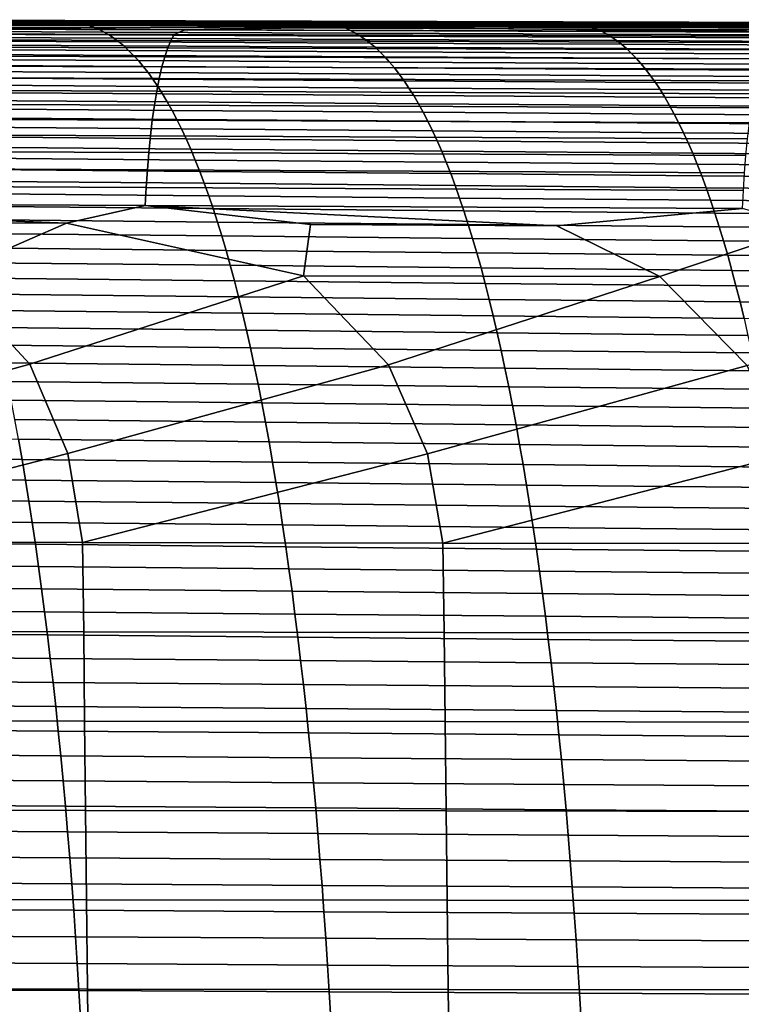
# Model space of a CAD drawing. Header units: metres. Extents: x -23 to 242, y -40 to 23.
# Tile 408 of 450: x 192 to 200, y 6 to 17. Entities that reach past the tile are written whole.
import ezdxf

# ---------------------------------------------------------------- set-up
doc = ezdxf.new("R2010")
doc.units = ezdxf.units.M
doc.layers.add('solid_10171013', color=7, linetype='CONTINUOUS')

msp = doc.modelspace()

# ---------------------------------------------------------------- linework, layer by layer
at = {"layer": 'solid_10171013'}
for points in [[(194.181396, 16.517267, 297.853149), (187.611603, 16.535181, 296.595428), (187.478058, 16.486666, 296.775269), (194.062042, 16.467152, 298.03537)], [(189.583359, 16.562454, 296.765228), (187.611603, 16.535181, 296.595428), (194.181396, 16.517267, 297.853149)], [(189.583359, 16.562454, 296.765228), (192.372269, 16.572222, 297.091919), (189.592651, 16.578283, 296.567352)], [(194.181396, 16.517267, 297.853149), (195.876556, 16.547064, 297.969421), (192.372269, 16.572222, 297.091919), (189.583359, 16.562454, 296.765228)], [(189.592651, 16.578283, 296.567352), (192.372269, 16.572222, 297.091919), (192.421524, 16.583828, 296.782928), (189.645187, 16.589914, 296.258026)], [(189.645187, 16.589914, 296.258026), (192.421524, 16.583828, 296.782928), (192.476074, 16.594202, 296.475494), (189.69989, 16.600382, 295.949463)], [(189.69989, 16.600382, 295.949463), (192.476074, 16.594202, 296.475494), (192.530563, 16.603216, 296.168152), (189.754562, 16.609541, 295.641022)], [(189.754562, 16.609541, 295.641022), (192.530563, 16.603216, 296.168152), (192.585022, 16.610718, 295.860901), (189.809189, 16.617239, 295.332672)], [(189.809189, 16.617239, 295.332672), (192.585022, 16.610718, 295.860901), (192.63945, 16.616556, 295.553772), (189.86377, 16.623318, 295.024384)], [(189.86377, 16.623318, 295.024384), (192.63945, 16.616556, 295.553772), (192.693832, 16.620577, 295.246674), (189.918335, 16.627621, 294.716187)], [(189.918335, 16.627621, 294.716187), (192.693832, 16.620577, 295.246674), (192.748169, 16.622627, 294.939667), (189.972855, 16.629988, 294.408051)], [(189.972855, 16.629988, 294.408051), (192.748169, 16.622627, 294.939667), (192.802475, 16.622526, 294.63269), (190.027344, 16.630241, 294.099945)], [(190.027344, 16.630241, 294.099945), (192.802475, 16.622526, 294.63269), (192.856766, 16.620089, 294.325775), (190.081802, 16.628189, 293.791901)], [(190.081802, 16.628189, 293.791901), (192.856766, 16.620089, 294.325775), (192.911011, 16.615126, 294.01886), (190.13623, 16.623642, 293.483856)], [(190.13623, 16.623642, 293.483856), (192.911011, 16.615126, 294.01886), (192.96524, 16.60745, 293.711975), (190.190643, 16.616411, 293.175873)], [(190.190643, 16.616411, 293.175873), (192.96524, 16.60745, 293.711975), (193.01944, 16.596874, 293.405121), (190.245041, 16.606306, 292.867859)], [(190.245041, 16.606306, 292.867859), (193.01944, 16.596874, 293.405121), (193.073624, 16.58321, 293.098236), (190.299408, 16.593138, 292.559845)], [(190.299408, 16.593138, 292.559845), (193.073624, 16.58321, 293.098236), (193.127792, 16.566271, 292.791351), (190.35376, 16.576714, 292.251831)], [(190.35376, 16.576714, 292.251831), (193.127792, 16.566271, 292.791351), (193.181946, 16.54587, 292.484467), (190.408112, 16.556849, 291.943817)], [(190.408112, 16.556849, 291.943817), (193.181946, 16.54587, 292.484467), (193.236084, 16.521816, 292.177521), (190.462448, 16.533348, 291.635742)], [(190.462448, 16.533348, 291.635742), (193.236084, 16.521816, 292.177521), (193.290207, 16.493925, 291.870544), (190.516769, 16.506025, 291.327637)], [(192.421524, 16.583828, 296.782928), (192.372269, 16.572222, 297.091919), (192.764954, 16.571384, 297.165955)], [(195.876556, 16.547064, 297.969421), (192.764954, 16.571384, 297.165955), (192.372269, 16.572222, 297.091919)], [(192.421524, 16.583828, 296.782928), (195.197952, 16.577923, 297.307098), (195.25235, 16.588158, 297.000702), (192.476074, 16.594202, 296.475494)], [(194.717224, 16.567301, 297.533539), (195.147064, 16.56642, 297.61441), (195.197952, 16.577923, 297.307098), (192.421524, 16.583828, 296.782928)], [(192.421524, 16.583828, 296.782928), (192.764954, 16.571384, 297.165955), (194.717224, 16.567301, 297.533539)], [(192.476074, 16.594202, 296.475494), (195.25235, 16.588158, 297.000702), (195.306686, 16.596991, 296.694458), (192.530563, 16.603216, 296.168152)], [(192.530563, 16.603216, 296.168152), (195.306686, 16.596991, 296.694458), (195.360992, 16.604269, 296.388306), (192.585022, 16.610718, 295.860901)], [(192.585022, 16.610718, 295.860901), (195.360992, 16.604269, 296.388306), (195.415237, 16.609846, 296.082214), (192.63945, 16.616556, 295.553772)], [(192.63945, 16.616556, 295.553772), (195.415237, 16.609846, 296.082214), (195.469452, 16.613573, 295.776245), (192.693832, 16.620577, 295.246674)], [(192.693832, 16.620577, 295.246674), (195.469452, 16.613573, 295.776245), (195.523621, 16.615297, 295.470306), (192.748169, 16.622627, 294.939667)], [(192.748169, 16.622627, 294.939667), (195.523621, 16.615297, 295.470306), (195.577759, 16.614843, 295.164429), (192.802475, 16.622526, 294.63269)], [(195.876556, 16.547064, 297.969421), (198.604462, 16.558645, 298.281494), (194.717224, 16.567301, 297.533539), (192.764954, 16.571384, 297.165955)], [(192.802475, 16.622526, 294.63269), (195.577759, 16.614843, 295.164429), (195.631866, 16.612024, 294.858582), (192.856766, 16.620089, 294.325775)], [(192.856766, 16.620089, 294.325775), (195.631866, 16.612024, 294.858582), (195.685944, 16.606653, 294.552765), (192.911011, 16.615126, 294.01886)], [(192.911011, 16.615126, 294.01886), (195.685944, 16.606653, 294.552765), (195.73999, 16.598547, 294.246948), (192.96524, 16.60745, 293.711975)], [(192.96524, 16.60745, 293.711975), (195.73999, 16.598547, 294.246948), (195.794006, 16.587517, 293.941162), (193.01944, 16.596874, 293.405121)], [(193.01944, 16.596874, 293.405121), (195.794006, 16.587517, 293.941162), (195.848007, 16.573378, 293.635406), (193.073624, 16.58321, 293.098236)], [(193.073624, 16.58321, 293.098236), (195.848007, 16.573378, 293.635406), (195.901993, 16.555946, 293.32962), (193.127792, 16.566271, 292.791351)], [(193.127792, 16.566271, 292.791351), (195.901993, 16.555946, 293.32962), (195.955948, 16.535034, 293.023804), (193.181946, 16.54587, 292.484467)], [(193.181946, 16.54587, 292.484467), (195.955948, 16.535034, 293.023804), (196.009903, 16.510456, 292.717987), (193.236084, 16.521816, 292.177521)], [(195.876556, 16.547064, 297.969421), (194.181396, 16.517267, 297.853149), (200.751816, 16.500223, 299.1073)], [(198.604462, 16.558645, 298.281494), (195.147064, 16.56642, 297.61441), (194.717224, 16.567301, 297.533539)], [(195.147064, 16.56642, 297.61441), (197.935242, 16.560852, 298.138062), (197.974701, 16.572241, 297.829346), (195.197952, 16.577923, 297.307098)], [(198.604462, 16.558645, 298.281494), (197.935242, 16.560852, 298.138062), (195.147064, 16.56642, 297.61441)], [(195.197952, 16.577923, 297.307098), (197.974701, 16.572241, 297.829346), (198.028931, 16.582287, 297.523987), (195.25235, 16.588158, 297.000702)], [(195.25235, 16.588158, 297.000702), (198.028931, 16.582287, 297.523987), (198.083115, 16.590895, 297.218781), (195.306686, 16.596991, 296.694458)], [(195.306686, 16.596991, 296.694458), (198.083115, 16.590895, 297.218781), (198.137253, 16.597918, 296.913666), (195.360992, 16.604269, 296.388306)], [(195.360992, 16.604269, 296.388306), (198.137253, 16.597918, 296.913666), (198.191345, 16.603209, 296.608643), (195.415237, 16.609846, 296.082214)], [(195.415237, 16.609846, 296.082214), (198.191345, 16.603209, 296.608643), (198.245392, 16.606623, 296.303711), (195.469452, 16.613573, 295.776245)], [(195.469452, 16.613573, 295.776245), (198.245392, 16.606623, 296.303711), (198.299393, 16.608009, 295.99881), (195.523621, 16.615297, 295.470306)], [(195.523621, 16.615297, 295.470306), (198.299393, 16.608009, 295.99881), (198.353363, 16.607195, 295.69397), (195.577759, 16.614843, 295.164429)], [(195.577759, 16.614843, 295.164429), (198.353363, 16.607195, 295.69397), (198.407303, 16.603992, 295.38916), (195.631866, 16.612024, 294.858582)], [(195.631866, 16.612024, 294.858582), (198.407303, 16.603992, 295.38916), (198.461212, 16.598217, 295.084412), (195.685944, 16.606653, 294.552765)], [(195.685944, 16.606653, 294.552765), (198.461212, 16.598217, 295.084412), (198.515076, 16.589685, 294.779663), (195.73999, 16.598547, 294.246948)], [(195.73999, 16.598547, 294.246948), (198.515076, 16.589685, 294.779663), (198.568924, 16.578213, 294.474915), (195.794006, 16.587517, 293.941162)], [(195.794006, 16.587517, 293.941162), (198.568924, 16.578213, 294.474915), (198.622757, 16.563614, 294.170197), (195.848007, 16.573378, 293.635406)], [(195.848007, 16.573378, 293.635406), (198.622757, 16.563614, 294.170197), (198.676544, 16.545706, 293.865479), (195.901993, 16.555946, 293.32962)], [(198.604462, 16.558645, 298.281494), (195.876556, 16.547064, 297.969421), (200.751816, 16.500223, 299.1073), (202.170349, 16.532602, 299.170105)], [(195.901993, 16.555946, 293.32962), (198.676544, 16.545706, 293.865479), (198.730331, 16.524302, 293.56076), (195.955948, 16.535034, 293.023804)], [(195.955948, 16.535034, 293.023804), (198.730331, 16.524302, 293.56076), (198.784088, 16.499218, 293.256012), (196.009903, 16.510456, 292.717987)], [(197.935242, 16.560852, 298.138062), (200.697617, 16.555607, 298.655426), (200.751526, 16.566742, 298.350891), (197.974701, 16.572241, 297.829346)], [(198.604462, 16.558645, 298.281494), (200.697617, 16.555607, 298.655426), (197.935242, 16.560852, 298.138062)], [(197.974701, 16.572241, 297.829346), (200.751526, 16.566742, 298.350891), (200.805618, 16.576555, 298.046539), (198.028931, 16.582287, 297.523987)], [(198.028931, 16.582287, 297.523987), (200.805618, 16.576555, 298.046539), (200.85965, 16.584902, 297.74231), (198.083115, 16.590895, 297.218781)], [(198.083115, 16.590895, 297.218781), (200.85965, 16.584902, 297.74231), (200.91362, 16.59164, 297.438202), (198.137253, 16.597918, 296.913666)], [(198.137253, 16.597918, 296.913666), (200.91362, 16.59164, 297.438202), (200.96756, 16.596628, 297.134155), (198.191345, 16.603209, 296.608643)], [(198.191345, 16.603209, 296.608643), (200.96756, 16.596628, 297.134155), (201.021454, 16.59972, 296.8302), (198.245392, 16.606623, 296.303711)], [(198.245392, 16.606623, 296.303711), (201.021454, 16.59972, 296.8302), (201.075302, 16.600769, 296.526306), (198.299393, 16.608009, 295.99881)], [(198.299393, 16.608009, 295.99881), (201.075302, 16.600769, 296.526306), (201.129105, 16.599596, 296.222443), (198.353363, 16.607195, 295.69397)], [(198.353363, 16.607195, 295.69397), (201.129105, 16.599596, 296.222443), (201.182877, 16.596022, 295.91861), (198.407303, 16.603992, 295.38916)], [(198.407303, 16.603992, 295.38916), (201.182877, 16.596022, 295.91861), (201.236618, 16.589857, 295.614838), (198.461212, 16.598217, 295.084412)], [(198.461212, 16.598217, 295.084412), (201.236618, 16.589857, 295.614838), (201.290329, 16.580923, 295.311096), (198.515076, 16.589685, 294.779663)], [(198.515076, 16.589685, 294.779663), (201.290329, 16.580923, 295.311096), (201.344009, 16.569033, 295.007355), (198.568924, 16.578213, 294.474915)], [(198.568924, 16.578213, 294.474915), (201.344009, 16.569033, 295.007355), (201.397675, 16.554001, 294.703613), (198.622757, 16.563614, 294.170197)], [(202.170349, 16.532602, 299.170105), (204.449631, 16.547161, 299.395172), (200.697617, 16.555607, 298.655426), (198.604462, 16.558645, 298.281494)], [(198.622757, 16.563614, 294.170197), (201.397675, 16.554001, 294.703613), (201.451294, 16.535646, 294.399902), (198.676544, 16.545706, 293.865479)], [(198.676544, 16.545706, 293.865479), (201.451294, 16.535646, 294.399902), (201.504898, 16.513786, 294.096191), (198.730331, 16.524302, 293.56076)], [(187.442551, 16.421663, 296.969757), (187.40799, 16.340843, 297.158661), (193.992599, 16.318336, 298.417694), (194.02684, 16.400631, 298.22937)], [(187.478058, 16.486666, 296.775269), (187.442551, 16.421663, 296.969757), (194.02684, 16.400631, 298.22937), (194.062042, 16.467152, 298.03537)], [(190.516769, 16.506025, 291.327637), (193.290207, 16.493925, 291.870544), (193.34433, 16.462008, 291.563538), (190.571091, 16.474689, 291.01947)], [(190.571091, 16.474689, 291.01947), (193.34433, 16.462008, 291.563538), (193.398438, 16.425879, 291.25647), (190.625397, 16.43915, 290.711243)], [(190.625397, 16.43915, 290.711243), (193.398438, 16.425879, 291.25647), (193.452545, 16.385366, 290.949341), (190.679703, 16.399237, 290.402985)], [(193.236084, 16.521816, 292.177521), (196.009903, 16.510456, 292.717987), (196.063828, 16.482025, 292.412109), (193.290207, 16.493925, 291.870544)], [(193.290207, 16.493925, 291.870544), (196.063828, 16.482025, 292.412109), (196.117752, 16.449556, 292.106232), (193.34433, 16.462008, 291.563538)], [(193.34433, 16.462008, 291.563538), (196.117752, 16.449556, 292.106232), (196.171677, 16.412867, 291.800262), (193.398438, 16.425879, 291.25647)], [(193.398438, 16.425879, 291.25647), (196.171677, 16.412867, 291.800262), (196.225571, 16.371786, 291.494293), (193.452545, 16.385366, 290.949341)], [(194.062042, 16.467152, 298.03537), (194.02684, 16.400631, 298.22937), (200.611816, 16.380192, 299.485352), (200.646683, 16.44837, 299.29187)], [(200.751816, 16.500223, 299.1073), (194.181396, 16.517267, 297.853149), (194.062042, 16.467152, 298.03537), (200.646683, 16.44837, 299.29187)], [(196.009903, 16.510456, 292.717987), (198.784088, 16.499218, 293.256012), (198.83783, 16.47027, 292.951233), (196.063828, 16.482025, 292.412109)], [(196.063828, 16.482025, 292.412109), (198.83783, 16.47027, 292.951233), (198.891571, 16.437273, 292.646423), (196.117752, 16.449556, 292.106232)], [(196.117752, 16.449556, 292.106232), (198.891571, 16.437273, 292.646423), (198.945297, 16.400042, 292.341553), (196.171677, 16.412867, 291.800262)], [(198.730331, 16.524302, 293.56076), (201.504898, 16.513786, 294.096191), (201.558487, 16.488232, 293.79248), (198.784088, 16.499218, 293.256012)], [(198.784088, 16.499218, 293.256012), (201.558487, 16.488232, 293.79248), (201.612045, 16.458803, 293.488739), (198.83783, 16.47027, 292.951233)], [(198.83783, 16.47027, 292.951233), (201.612045, 16.458803, 293.488739), (201.665604, 16.425314, 293.184967), (198.891571, 16.437273, 292.646423)], [(198.891571, 16.437273, 292.646423), (201.665604, 16.425314, 293.184967), (201.719131, 16.387583, 292.881195), (198.945297, 16.400042, 292.341553)], [(187.40799, 16.340843, 297.158661), (187.374649, 16.244606, 297.340485), (193.959595, 16.22068, 298.598816), (193.992599, 16.318336, 298.417694)], [(190.679703, 16.399237, 290.402985), (193.452545, 16.385366, 290.949341), (193.506607, 16.340382, 290.642334), (190.733994, 16.354856, 290.094788)], [(190.733994, 16.354856, 290.094788), (193.506607, 16.340382, 290.642334), (193.560623, 16.290852, 290.335541), (190.788223, 16.305935, 289.786835)], [(193.452545, 16.385366, 290.949341), (196.225571, 16.371786, 291.494293), (196.279449, 16.326227, 291.188416), (193.506607, 16.340382, 290.642334)], [(193.506607, 16.340382, 290.642334), (196.279449, 16.326227, 291.188416), (196.333252, 16.276117, 290.882782), (193.560623, 16.290852, 290.335541)], [(193.992599, 16.318336, 298.417694), (193.959595, 16.22068, 298.598816), (200.545319, 16.197092, 299.853394), (200.577942, 16.296291, 299.673035)], [(194.02684, 16.400631, 298.22937), (193.992599, 16.318336, 298.417694), (200.577942, 16.296291, 299.673035), (200.611816, 16.380192, 299.485352)], [(196.171677, 16.412867, 291.800262), (198.945297, 16.400042, 292.341553), (198.998993, 16.358416, 292.036682), (196.225571, 16.371786, 291.494293)], [(196.225571, 16.371786, 291.494293), (198.998993, 16.358416, 292.036682), (199.052658, 16.312304, 291.731934), (196.279449, 16.326227, 291.188416)], [(196.279449, 16.326227, 291.188416), (199.052658, 16.312304, 291.731934), (199.106262, 16.261635, 291.42749), (196.333252, 16.276117, 290.882782)], [(198.945297, 16.400042, 292.341553), (201.719131, 16.387583, 292.881195), (201.772659, 16.345448, 292.577393), (198.998993, 16.358416, 292.036682)], [(198.998993, 16.358416, 292.036682), (201.772659, 16.345448, 292.577393), (201.826126, 16.29882, 292.273743), (199.052658, 16.312304, 291.731934)], [(199.052658, 16.312304, 291.731934), (201.826126, 16.29882, 292.273743), (201.879532, 16.247629, 291.970398), (199.106262, 16.261635, 291.42749)], [(187.374649, 16.244606, 297.340485), (187.342804, 16.133352, 297.513702), (193.928101, 16.108074, 298.77124), (193.959595, 16.22068, 298.598816)], [(190.788223, 16.305935, 289.786835), (193.560623, 16.290852, 290.335541), (193.614563, 16.236706, 290.029175), (190.842361, 16.252405, 289.479248)], [(190.842361, 16.252405, 289.479248), (193.614563, 16.236706, 290.029175), (193.668381, 16.177874, 289.723358), (190.896408, 16.194193, 289.172241)], [(193.560623, 16.290852, 290.335541), (196.333252, 16.276117, 290.882782), (196.386963, 16.221386, 290.577606), (193.614563, 16.236706, 290.029175)], [(193.614563, 16.236706, 290.029175), (196.386963, 16.221386, 290.577606), (196.440567, 16.161959, 290.27298), (193.668381, 16.177874, 289.723358)], [(193.959595, 16.22068, 298.598816), (193.928101, 16.108074, 298.77124), (200.514206, 16.083015, 300.024902), (200.545319, 16.197092, 299.853394)], [(196.333252, 16.276117, 290.882782), (199.106262, 16.261635, 291.42749), (199.159775, 16.206337, 291.123444), (196.386963, 16.221386, 290.577606)], [(196.386963, 16.221386, 290.577606), (199.159775, 16.206337, 291.123444), (199.213165, 16.146338, 290.820038), (196.440567, 16.161959, 290.27298)], [(199.106262, 16.261635, 291.42749), (201.879532, 16.247629, 291.970398), (201.932846, 16.191803, 291.667511), (199.159775, 16.206337, 291.123444)], [(199.159775, 16.206337, 291.123444), (201.932846, 16.191803, 291.667511), (201.986023, 16.131266, 291.365234), (199.213165, 16.146338, 290.820038)], [(187.342804, 16.133352, 297.513702), (187.312714, 16.007479, 297.676819), (193.898376, 15.980929, 298.933441), (193.928101, 16.108074, 298.77124)], [(190.896408, 16.194193, 289.172241), (193.668381, 16.177874, 289.723358), (193.722061, 16.114281, 289.418274), (190.950302, 16.131229, 288.865936)], [(190.950302, 16.131229, 288.865936), (193.722061, 16.114281, 289.418274), (193.775574, 16.045858, 289.114075), (191.004044, 16.06344, 288.560486)], [(193.668381, 16.177874, 289.723358), (196.440567, 16.161959, 290.27298), (196.494034, 16.097767, 289.969116), (193.722061, 16.114281, 289.418274)], [(193.722061, 16.114281, 289.418274), (196.494034, 16.097767, 289.969116), (196.547318, 16.028738, 289.666138), (193.775574, 16.045858, 289.114075)], [(193.928101, 16.108074, 298.77124), (193.898376, 15.980929, 298.933441), (200.484894, 15.954489, 300.186066), (200.514206, 16.083015, 300.024902)], [(196.440567, 16.161959, 290.27298), (199.213165, 16.146338, 290.820038), (199.266403, 16.081564, 290.517365), (196.494034, 16.097767, 289.969116)], [(196.494034, 16.097767, 289.969116), (199.266403, 16.081564, 290.517365), (199.319473, 16.011946, 290.215607), (196.547318, 16.028738, 289.666138)], [(199.213165, 16.146338, 290.820038), (201.986023, 16.131266, 291.365234), (202.039047, 16.065945, 291.063751), (199.266403, 16.081564, 290.517365)], [(187.312714, 16.007479, 297.676819), (187.284653, 15.867559, 297.82843), (193.870682, 15.839829, 299.084015), (193.898376, 15.980929, 298.933441)], [(191.004044, 16.06344, 288.560486), (193.775574, 16.045858, 289.114075), (193.828888, 15.972534, 288.810883), (191.057602, 15.990756, 288.256042)], [(191.057602, 15.990756, 288.256042), (193.828888, 15.972534, 288.810883), (193.881973, 15.894237, 288.508911), (191.110931, 15.913106, 287.952759)], [(193.775574, 16.045858, 289.114075), (196.547318, 16.028738, 289.666138), (196.600403, 15.954798, 289.364227), (193.828888, 15.972534, 288.810883)], [(193.898376, 15.980929, 298.933441), (193.870682, 15.839829, 299.084015), (200.457611, 15.812107, 300.335541), (200.484894, 15.954489, 300.186066)], [(196.547318, 16.028738, 289.666138), (199.319473, 16.011946, 290.215607), (199.37233, 15.937407, 289.914948), (196.600403, 15.954798, 289.364227)], [(199.266403, 16.081564, 290.517365), (202.039047, 16.065945, 291.063751), (202.091904, 15.995769, 290.763214), (199.319473, 16.011946, 290.215607)], [(199.319473, 16.011946, 290.215607), (202.091904, 15.995769, 290.763214), (202.144531, 15.920665, 290.463776), (199.37233, 15.937407, 289.914948)], [(191.110931, 15.913106, 287.952759), (193.881973, 15.894237, 288.508911), (193.93483, 15.810894, 288.208313), (191.164017, 15.830418, 287.650848)], [(193.828888, 15.972534, 288.810883), (196.600403, 15.954798, 289.364227), (196.653259, 15.875876, 289.063538), (193.881973, 15.894237, 288.508911)], [(193.881973, 15.894237, 288.508911), (196.653259, 15.875876, 289.063538), (196.705872, 15.791902, 288.764221), (193.93483, 15.810894, 288.208313)], [(196.600403, 15.954798, 289.364227), (199.37233, 15.937407, 289.914948), (199.424957, 15.85788, 289.61554), (196.653259, 15.875876, 289.063538)], [(196.653259, 15.875876, 289.063538), (199.424957, 15.85788, 289.61554), (199.477325, 15.773288, 289.317535), (196.705872, 15.791902, 288.764221)], [(199.37233, 15.937407, 289.914948), (202.144531, 15.920665, 290.463776), (202.19693, 15.840558, 290.165588), (199.424957, 15.85788, 289.61554)], [(187.284653, 15.867559, 297.82843), (187.258743, 15.714864, 297.967773), (193.845154, 15.686049, 299.222229), (193.870682, 15.839829, 299.084015)], [(191.164017, 15.830418, 287.650848), (193.93483, 15.810894, 288.208313), (193.987396, 15.722435, 287.90918), (191.216843, 15.74262, 287.350372)], [(193.870682, 15.839829, 299.084015), (193.845154, 15.686049, 299.222229), (200.432526, 15.657151, 300.472504), (200.457611, 15.812107, 300.335541)], [(193.93483, 15.810894, 288.208313), (196.705872, 15.791902, 288.764221), (196.758194, 15.702802, 288.466431), (193.987396, 15.722435, 287.90918)], [(196.705872, 15.791902, 288.764221), (199.477325, 15.773288, 289.317535), (199.529404, 15.68356, 289.021088), (196.758194, 15.702802, 288.466431)], [(199.424957, 15.85788, 289.61554), (202.19693, 15.840558, 290.165588), (202.249069, 15.755378, 289.868866), (199.477325, 15.773288, 289.317535)], [(199.477325, 15.773288, 289.317535), (202.249069, 15.755378, 289.868866), (202.300919, 15.66505, 289.5737), (199.529404, 15.68356, 289.021088)], [(187.258743, 15.714864, 297.967773), (187.235153, 15.550833, 298.094147), (193.821945, 15.521035, 299.347382), (193.845154, 15.686049, 299.222229)], [(191.216843, 15.74262, 287.350372), (193.987396, 15.722435, 287.90918), (194.039658, 15.628787, 287.611755), (191.269363, 15.649643, 287.051575)], [(193.845154, 15.686049, 299.222229), (193.821945, 15.521035, 299.347382), (200.409729, 15.491073, 300.596313), (200.432526, 15.657151, 300.472504)], [(193.987396, 15.722435, 287.90918), (196.758194, 15.702802, 288.466431), (196.810196, 15.608505, 288.17038), (194.039658, 15.628787, 287.611755)], [(196.758194, 15.702802, 288.466431), (199.529404, 15.68356, 289.021088), (199.581161, 15.588625, 288.726349), (196.810196, 15.608505, 288.17038)], [(199.529404, 15.68356, 289.021088), (202.300919, 15.66505, 289.5737), (202.352448, 15.569501, 289.280304), (199.581161, 15.588625, 288.726349)], [(187.235153, 15.550833, 298.094147), (187.213959, 15.376908, 298.206879), (193.801147, 15.346235, 299.458832), (193.821945, 15.521035, 299.347382)], [(191.269363, 15.649643, 287.051575), (194.039658, 15.628787, 287.611755), (194.091599, 15.529881, 287.316162), (191.321564, 15.551414, 286.754547)], [(191.321564, 15.551414, 286.754547), (194.091599, 15.529881, 287.316162), (194.143173, 15.425653, 287.022522), (191.373413, 15.447869, 286.459473)], [(194.039658, 15.628787, 287.611755), (196.810196, 15.608505, 288.17038), (196.861877, 15.508939, 287.87616), (194.091599, 15.529881, 287.316162)], [(196.810196, 15.608505, 288.17038), (199.581161, 15.588625, 288.726349), (199.632584, 15.48841, 288.433533), (196.861877, 15.508939, 287.87616)], [(199.581161, 15.588625, 288.726349), (202.352448, 15.569501, 289.280304), (202.403625, 15.468659, 288.9888), (199.632584, 15.48841, 288.433533)], [(191.373413, 15.447869, 286.459473), (194.143173, 15.425653, 287.022522), (194.194366, 15.316068, 286.730957), (191.424881, 15.338967, 286.166473)], [(193.821945, 15.521035, 299.347382), (193.801147, 15.346235, 299.458832), (200.389359, 15.315326, 300.706329), (200.409729, 15.491073, 300.596313)], [(194.091599, 15.529881, 287.316162), (196.861877, 15.508939, 287.87616), (196.913193, 15.404044, 287.583923), (194.143173, 15.425653, 287.022522)], [(196.861877, 15.508939, 287.87616), (199.632584, 15.48841, 288.433533), (199.68364, 15.382857, 288.142731), (196.913193, 15.404044, 287.583923)], [(199.632584, 15.48841, 288.433533), (202.403625, 15.468659, 288.9888), (202.454437, 15.362469, 288.699371), (199.68364, 15.382857, 288.142731)], [(187.213959, 15.376908, 298.206879), (187.195328, 15.194532, 298.305328), (193.782898, 15.163095, 299.555939), (193.801147, 15.346235, 299.458832)], [(191.424881, 15.338967, 286.166473), (194.194366, 15.316068, 286.730957), (194.245178, 15.20109, 286.44162), (191.475967, 15.224669, 285.875641)], [(193.801147, 15.346235, 299.458832), (193.782898, 15.163095, 299.555939), (200.371536, 15.131362, 300.801941), (200.389359, 15.315326, 300.706329)], [(194.143173, 15.425653, 287.022522), (196.913193, 15.404044, 287.583923), (196.964127, 15.293789, 287.293823), (194.194366, 15.316068, 286.730957)], [(196.913193, 15.404044, 287.583923), (199.68364, 15.382857, 288.142731), (199.734314, 15.271939, 287.854034), (196.964127, 15.293789, 287.293823)], [(199.68364, 15.382857, 288.142731), (202.454437, 15.362469, 288.699371), (202.504852, 15.250909, 288.412079), (199.734314, 15.271939, 287.854034)], [(191.475967, 15.224669, 285.875641), (194.245178, 15.20109, 286.44162), (194.295563, 15.080686, 286.154602), (191.526642, 15.104936, 285.587097)], [(194.194366, 15.316068, 286.730957), (196.964127, 15.293789, 287.293823), (197.014664, 15.178144, 287.005951), (194.245178, 15.20109, 286.44162)], [(196.964127, 15.293789, 287.293823), (199.734314, 15.271939, 287.854034), (199.784576, 15.155635, 287.567596), (197.014664, 15.178144, 287.005951)], [(199.734314, 15.271939, 287.854034), (202.504852, 15.250909, 288.412079), (202.554871, 15.133962, 288.127014), (199.784576, 15.155635, 287.567596)], [(187.195328, 15.194532, 298.305328), (187.179382, 15.005146, 298.388855), (193.767319, 14.973062, 299.638031), (193.782898, 15.163095, 299.555939)], [(193.782898, 15.163095, 299.555939), (193.767319, 14.973062, 299.638031), (200.356369, 14.940634, 300.882477), (200.371536, 15.131362, 300.801941)], [(194.245178, 15.20109, 286.44162), (197.014664, 15.178144, 287.005951), (197.064774, 15.057082, 286.720398), (194.295563, 15.080686, 286.154602)], [(197.014664, 15.178144, 287.005951), (199.784576, 15.155635, 287.567596), (199.834427, 15.03392, 287.283508), (197.064774, 15.057082, 286.720398)], [(199.784576, 15.155635, 287.567596), (202.554871, 15.133962, 288.127014), (202.604462, 15.011611, 287.84433), (199.834427, 15.03392, 287.283508)], [(193.767319, 14.973062, 299.638031), (187.179382, 15.005146, 298.388855), (187.166245, 14.810192, 298.456757), (193.754547, 14.777582, 299.704468)], [(191.526642, 15.104936, 285.587097), (194.295563, 15.080686, 286.154602), (194.345535, 14.954823, 285.869995), (191.576889, 14.979728, 285.300995)], [(194.295563, 15.080686, 286.154602), (197.064774, 15.057082, 286.720398), (197.114456, 14.930575, 286.437286), (194.345535, 14.954823, 285.869995)], [(197.064774, 15.057082, 286.720398), (199.834427, 15.03392, 287.283508), (199.88385, 14.906774, 287.001831), (197.114456, 14.930575, 286.437286)], [(199.834427, 15.03392, 287.283508), (202.604462, 15.011611, 287.84433), (202.65361, 14.883841, 287.564056), (199.88385, 14.906774, 287.001831)], [(191.576889, 14.979728, 285.300995), (194.345535, 14.954823, 285.869995), (194.395035, 14.823466, 285.587921), (191.626694, 14.849006, 285.017395)], [(200.356369, 14.940634, 300.882477), (193.767319, 14.973062, 299.638031), (193.754547, 14.777582, 299.704468), (200.344009, 14.744594, 300.947327)], [(194.345535, 14.954823, 285.869995), (197.114456, 14.930575, 286.437286), (197.163681, 14.798594, 286.156677), (194.395035, 14.823466, 285.587921)], [(197.114456, 14.930575, 286.437286), (199.88385, 14.906774, 287.001831), (199.9328, 14.774172, 286.722717), (197.163681, 14.798594, 286.156677)], [(199.88385, 14.906774, 287.001831), (202.65361, 14.883841, 287.564056), (202.702316, 14.750633, 287.286346), (199.9328, 14.774172, 286.722717)], [(193.754547, 14.777582, 299.704468), (187.166245, 14.810192, 298.456757), (187.156036, 14.611111, 298.508362), (193.744705, 14.578103, 299.754578)], [(191.626694, 14.849006, 285.017395), (194.395035, 14.823466, 285.587921), (194.444077, 14.686583, 285.308502), (191.67601, 14.712731, 284.73645)], [(194.395035, 14.823466, 285.587921), (197.163681, 14.798594, 286.156677), (197.212448, 14.661111, 285.878754), (194.444077, 14.686583, 285.308502)], [(197.163681, 14.798594, 286.156677), (199.9328, 14.774172, 286.722717), (199.981293, 14.636093, 286.446228), (197.212448, 14.661111, 285.878754)], [(191.67601, 14.712731, 284.73645), (194.444077, 14.686583, 285.308502), (194.492615, 14.544139, 285.031799), (191.724838, 14.570865, 284.458282)], [(200.344009, 14.744594, 300.947327), (193.754547, 14.777582, 299.704468), (193.744705, 14.578103, 299.754578), (200.334564, 14.544694, 300.995819)], [(194.444077, 14.686583, 285.308502), (197.212448, 14.661111, 285.878754), (197.260712, 14.518098, 285.603546), (194.492615, 14.544139, 285.031799)], [(199.9328, 14.774172, 286.722717), (202.702316, 14.750633, 287.286346), (202.750549, 14.611972, 287.011261), (199.981293, 14.636093, 286.446228)], [(187.156036, 14.611111, 298.508362), (190.212723, 14.395232, 299.12207), (192.87442, 14.38216, 299.624481)], [(193.744705, 14.578103, 299.754578), (187.156036, 14.611111, 298.508362), (192.87442, 14.38216, 299.624481)], [(191.724838, 14.570865, 284.458282), (194.492615, 14.544139, 285.031799), (194.540665, 14.396101, 284.757996), (191.773163, 14.423368, 284.182953)], [(193.744705, 14.578103, 299.754578), (192.87442, 14.38216, 299.624481), (195.489761, 13.802259, 300.184448), (195.565506, 14.368796, 300.131561)], [(193.744705, 14.578103, 299.754578), (195.565506, 14.368796, 300.131561), (198.286575, 14.355064, 300.643372)], [(200.334564, 14.544694, 300.995819), (193.744705, 14.578103, 299.754578), (198.286575, 14.355064, 300.643372)], [(197.212448, 14.661111, 285.878754), (199.981293, 14.636093, 286.446228), (200.029297, 14.492515, 286.172485), (197.260712, 14.518098, 285.603546)], [(199.981293, 14.636093, 286.446228), (202.750549, 14.611972, 287.011261), (202.798294, 14.467839, 286.738922), (200.029297, 14.492515, 286.172485)], [(194.492615, 14.544139, 285.031799), (197.260712, 14.518098, 285.603546), (197.308487, 14.369527, 285.331207), (194.540665, 14.396101, 284.757996)], [(197.260712, 14.518098, 285.603546), (200.029297, 14.492515, 286.172485), (200.076797, 14.343413, 285.901581), (197.308487, 14.369527, 285.331207)], [(200.334564, 14.544694, 300.995819), (198.286575, 14.355064, 300.643372), (199.421295, 13.795953, 300.91925), (201.038254, 14.34089, 301.159912)], [(200.029297, 14.492515, 286.172485), (202.798294, 14.467839, 286.738922), (202.845535, 14.31822, 286.469391), (200.076797, 14.343413, 285.901581)], [(192.87442, 14.38216, 299.624481), (190.212723, 14.395232, 299.12207), (191.558563, 13.809661, 299.447632)], [(192.87442, 14.38216, 299.624481), (191.558563, 13.809661, 299.447632), (192.47113, 12.826403, 299.726227), (195.489761, 13.802259, 300.184448)], [(191.773163, 14.423368, 284.182953), (194.540665, 14.396101, 284.757996), (194.588165, 14.242435, 284.487183), (191.820953, 14.270201, 283.910675)], [(194.540665, 14.396101, 284.757996), (197.308487, 14.369527, 285.331207), (197.355713, 14.215369, 285.061798), (194.588165, 14.242435, 284.487183)], [(198.286575, 14.355064, 300.643372), (195.565506, 14.368796, 300.131561), (195.489761, 13.802259, 300.184448), (199.421295, 13.795953, 300.91925)], [(197.308487, 14.369527, 285.331207), (200.076797, 14.343413, 285.901581), (200.123764, 14.188766, 285.633606), (197.355713, 14.215369, 285.061798)], [(191.820953, 14.270201, 283.910675), (194.588165, 14.242435, 284.487183), (194.635132, 14.083106, 284.219421), (191.868195, 14.111324, 283.641479)], [(194.588165, 14.242435, 284.487183), (197.355713, 14.215369, 285.061798), (197.40242, 14.055596, 284.795471), (194.635132, 14.083106, 284.219421)], [(201.038254, 14.34089, 301.159912), (199.421295, 13.795953, 300.91925), (200.384872, 12.81371, 301.196198), (203.353195, 13.790816, 301.651794)], [(200.076797, 14.343413, 285.901581), (202.845535, 14.31822, 286.469391), (202.892258, 14.163095, 286.202789), (200.123764, 14.188766, 285.633606)], [(197.355713, 14.215369, 285.061798), (200.123764, 14.188766, 285.633606), (200.170197, 14.028553, 285.368683), (197.40242, 14.055596, 284.795471)], [(200.123764, 14.188766, 285.633606), (202.892258, 14.163095, 286.202789), (202.938446, 14.002451, 285.939209), (200.170197, 14.028553, 285.368683)], [(191.868195, 14.111324, 283.641479), (194.635132, 14.083106, 284.219421), (194.681534, 13.918083, 283.954895), (191.914871, 13.946701, 283.375519)], [(194.635132, 14.083106, 284.219421), (197.40242, 14.055596, 284.795471), (197.448547, 13.890182, 284.532318), (194.681534, 13.918083, 283.954895)], [(197.40242, 14.055596, 284.795471), (200.170197, 14.028553, 285.368683), (200.21608, 13.862749, 285.106903), (197.448547, 13.890182, 284.532318)], [(200.170197, 14.028553, 285.368683), (202.938446, 14.002451, 285.939209), (202.984085, 13.836267, 285.678772), (200.21608, 13.862749, 285.106903)], [(191.914871, 13.946701, 283.375519), (194.681534, 13.918083, 283.954895), (194.727356, 13.747332, 283.693665), (191.960953, 13.776291, 283.112885)], [(194.681534, 13.918083, 283.954895), (197.448547, 13.890182, 284.532318), (197.49411, 13.719096, 284.272461), (194.727356, 13.747332, 283.693665)], [(191.558563, 13.809661, 299.447632), (188.514725, 12.834229, 298.988312), (188.92009, 11.849506, 299.163483), (192.47113, 12.826403, 299.726227)], [(197.448547, 13.890182, 284.532318), (200.21608, 13.862749, 285.106903), (200.261383, 13.691333, 284.848358), (197.49411, 13.719096, 284.272461)], [(200.21608, 13.862749, 285.106903), (202.984085, 13.836267, 285.678772), (203.029144, 13.664532, 285.421539), (200.261383, 13.691333, 284.848358)], [(191.960953, 13.776291, 283.112885), (194.727356, 13.747332, 283.693665), (194.772552, 13.570876, 283.435852), (192.006409, 13.600113, 282.853729)], [(195.489761, 13.802259, 300.184448), (192.47113, 12.826403, 299.726227), (192.888901, 11.842077, 299.898346), (196.427841, 12.819541, 300.46225)], [(194.727356, 13.747332, 283.693665), (197.49411, 13.719096, 284.272461), (197.539078, 13.542369, 284.015961), (194.772552, 13.570876, 283.435852)], [(199.421295, 13.795953, 300.91925), (195.489761, 13.802259, 300.184448), (196.427841, 12.819541, 300.46225)], [(199.421295, 13.795953, 300.91925), (196.427841, 12.819541, 300.46225), (196.857971, 11.835564, 300.631348), (200.384872, 12.81371, 301.196198)], [(197.49411, 13.719096, 284.272461), (200.261383, 13.691333, 284.848358), (200.306107, 13.514339, 284.59317), (197.539078, 13.542369, 284.015961)], [(192.006409, 13.600113, 282.853729), (194.772552, 13.570876, 283.435852), (194.817139, 13.388827, 283.18158), (192.051254, 13.418279, 282.598175)], [(200.261383, 13.691333, 284.848358), (203.029144, 13.664532, 285.421539), (203.073624, 13.487281, 285.167603), (200.306107, 13.514339, 284.59317)], [(194.772552, 13.570876, 283.435852), (197.539078, 13.542369, 284.015961), (197.583405, 13.360114, 283.763), (194.817139, 13.388827, 283.18158)], [(197.539078, 13.542369, 284.015961), (200.306107, 13.514339, 284.59317), (200.350204, 13.331881, 284.341461), (197.583405, 13.360114, 283.763)], [(200.306107, 13.514339, 284.59317), (203.073624, 13.487281, 285.167603), (203.117508, 13.304627, 284.917145), (200.350204, 13.331881, 284.341461)], [(192.051254, 13.418279, 282.598175), (194.817139, 13.388827, 283.18158), (194.861084, 13.201306, 282.931), (192.095428, 13.230907, 282.346313)], [(194.817139, 13.388827, 283.18158), (197.583405, 13.360114, 283.763), (197.627106, 13.172449, 283.513641), (194.861084, 13.201306, 282.931)], [(197.583405, 13.360114, 283.763), (200.350204, 13.331881, 284.341461), (200.393677, 13.144075, 284.093384), (197.627106, 13.172449, 283.513641)], [(192.095428, 13.230907, 282.346313), (194.861084, 13.201306, 282.931), (194.904343, 13.008432, 282.684204), (192.138947, 13.038121, 282.098267)], [(194.861084, 13.201306, 282.931), (197.627106, 13.172449, 283.513641), (197.670135, 12.979493, 283.268097), (194.904343, 13.008432, 282.684204)], [(197.627106, 13.172449, 283.513641), (200.393677, 13.144075, 284.093384), (200.436478, 12.95104, 283.84903), (197.670135, 12.979493, 283.268097)], [(192.138947, 13.038121, 282.098267), (194.904343, 13.008432, 282.684204), (194.94693, 12.810326, 282.441345), (192.181747, 12.840038, 281.854218)], [(194.904343, 13.008432, 282.684204), (197.670135, 12.979493, 283.268097), (197.712494, 12.781365, 283.026398), (194.94693, 12.810326, 282.441345)], [(197.670135, 12.979493, 283.268097), (200.436478, 12.95104, 283.84903), (200.478607, 12.752894, 283.608551), (197.712494, 12.781365, 283.026398)], [(192.181747, 12.840038, 281.854218), (194.94693, 12.810326, 282.441345), (194.988785, 12.607105, 282.202515), (192.223831, 12.636781, 281.614197)], [(192.47113, 12.826403, 299.726227), (188.92009, 11.849506, 299.163483), (189.077759, 10.864118, 299.281494), (192.888901, 11.842077, 299.898346)], [(196.427841, 12.819541, 300.46225), (192.888901, 11.842077, 299.898346), (193.052155, 10.857055, 300.012268), (196.857971, 11.835564, 300.631348)], [(194.94693, 12.810326, 282.441345), (197.712494, 12.781365, 283.026398), (197.754135, 12.578186, 282.788757), (194.988785, 12.607105, 282.202515)], [(200.384872, 12.81371, 301.196198), (196.857971, 11.835564, 300.631348), (197.026794, 10.850857, 300.741333), (200.827362, 11.830025, 301.362366)], [(197.712494, 12.781365, 283.026398), (200.478607, 12.752894, 283.608551), (200.52002, 12.549756, 283.37204), (197.754135, 12.578186, 282.788757)], [(192.223831, 12.636781, 281.614197), (194.988785, 12.607105, 282.202515), (195.029907, 12.398891, 281.967865), (192.265182, 12.428467, 281.378387)], [(194.988785, 12.607105, 282.202515), (197.754135, 12.578186, 282.788757), (197.795044, 12.370072, 282.555237), (195.029907, 12.398891, 281.967865)], [(197.754135, 12.578186, 282.788757), (200.52002, 12.549756, 283.37204), (200.560715, 12.341743, 283.139648), (197.795044, 12.370072, 282.555237)], [(192.265182, 12.428467, 281.378387), (195.029907, 12.398891, 281.967865), (195.070282, 12.185803, 281.737488), (192.305771, 12.215218, 281.146912)], [(195.029907, 12.398891, 281.967865), (197.795044, 12.370072, 282.555237), (197.83519, 12.157146, 282.325989), (195.070282, 12.185803, 281.737488)], [(197.795044, 12.370072, 282.555237), (200.560715, 12.341743, 283.139648), (200.600662, 12.128975, 282.91153), (197.83519, 12.157146, 282.325989)], [(192.305771, 12.215218, 281.146912), (195.070282, 12.185803, 281.737488), (195.109863, 11.967962, 281.511566), (192.345581, 11.997153, 280.919891)], [(195.070282, 12.185803, 281.737488), (197.83519, 12.157146, 282.325989), (197.874573, 11.939523, 282.101135), (195.109863, 11.967962, 281.511566)], [(197.83519, 12.157146, 282.325989), (200.600662, 12.128975, 282.91153), (200.639832, 11.911568, 282.687744), (197.874573, 11.939523, 282.101135)], [(189.581665, 12.026803, 280.326385), (192.345581, 11.997153, 280.919891), (192.384583, 11.774394, 280.697388), (189.62088, 11.803756, 280.102844)], [(192.345581, 11.997153, 280.919891), (195.109863, 11.967962, 281.511566), (195.148666, 11.745486, 281.290161), (192.384583, 11.774394, 280.697388)], [(195.109863, 11.967962, 281.511566), (197.874573, 11.939523, 282.101135), (197.913162, 11.717324, 281.880798), (195.148666, 11.745486, 281.290161)], [(197.874573, 11.939523, 282.101135), (200.639832, 11.911568, 282.687744), (200.678207, 11.68964, 282.468475), (197.913162, 11.717324, 281.880798)], [(192.888901, 11.842077, 299.898346), (189.077759, 10.864118, 299.281494), (193.052155, 10.857055, 300.012268)], [(189.62088, 11.803756, 280.102844), (192.384583, 11.774394, 280.697388), (192.42276, 11.547059, 280.479614), (189.659271, 11.576071, 279.884003)], [(192.384583, 11.774394, 280.697388), (195.148666, 11.745486, 281.290161), (195.18663, 11.518496, 281.073425), (192.42276, 11.547059, 280.479614)], [(196.857971, 11.835564, 300.631348), (193.052155, 10.857055, 300.012268), (197.026794, 10.850857, 300.741333)], [(195.148666, 11.745486, 281.290161), (197.913162, 11.717324, 281.880798), (197.950928, 11.490669, 281.6651), (195.18663, 11.518496, 281.073425)], [(200.827362, 11.830025, 301.362366), (197.026794, 10.850857, 300.741333), (201.001694, 10.84558, 301.468536)], [(197.913162, 11.717324, 281.880798), (200.678207, 11.68964, 282.468475), (200.715775, 11.46331, 282.253845), (197.950928, 11.490669, 281.6651)], [(189.659271, 11.576071, 279.884003), (192.42276, 11.547059, 280.479614), (192.460083, 11.31527, 280.266632), (189.696808, 11.343868, 279.669983)], [(192.42276, 11.547059, 280.479614), (195.18663, 11.518496, 281.073425), (195.223755, 11.287111, 280.861481), (192.460083, 11.31527, 280.266632)], [(195.18663, 11.518496, 281.073425), (197.950928, 11.490669, 281.6651), (197.987839, 11.259677, 281.454193), (195.223755, 11.287111, 280.861481)], [(197.950928, 11.490669, 281.6651), (200.715775, 11.46331, 282.253845), (200.752502, 11.232697, 282.043976), (197.987839, 11.259677, 281.454193)], [(189.696808, 11.343868, 279.669983), (192.460083, 11.31527, 280.266632), (192.496552, 11.079146, 280.058563), (189.733459, 11.107269, 279.460907)], [(192.460083, 11.31527, 280.266632), (195.223755, 11.287111, 280.861481), (195.26001, 11.051451, 280.654449), (192.496552, 11.079146, 280.058563)], [(195.223755, 11.287111, 280.861481), (197.987839, 11.259677, 281.454193), (198.023911, 11.024465, 281.248169), (195.26001, 11.051451, 280.654449)], [(197.987839, 11.259677, 281.454193), (200.752502, 11.232697, 282.043976), (200.788376, 10.997917, 281.838959), (198.023911, 11.024465, 281.248169)], [(189.733459, 11.107269, 279.460907), (192.496552, 11.079146, 280.058563), (192.53212, 10.838799, 279.85553), (189.769241, 10.866387, 279.256866)], [(192.496552, 11.079146, 280.058563), (195.26001, 11.051451, 280.654449), (195.29538, 10.811625, 280.452393), (192.53212, 10.838799, 279.85553)], [(195.26001, 11.051451, 280.654449), (198.023911, 11.024465, 281.248169), (198.059082, 10.785139, 281.04715), (195.29538, 10.811625, 280.452393)], [(198.023911, 11.024465, 281.248169), (200.788376, 10.997917, 281.838959), (200.823364, 10.759074, 281.638916), (198.059082, 10.785139, 281.04715)], [(189.077759, 10.864118, 299.281494), (189.090286, 9.878085, 299.362946), (193.066223, 9.871404, 300.089172), (193.052155, 10.857055, 300.012268)], [(189.769241, 10.866387, 279.256866), (192.53212, 10.838799, 279.85553), (192.566803, 10.594334, 279.657532), (189.804123, 10.621332, 279.057892)], [(192.53212, 10.838799, 279.85553), (195.29538, 10.811625, 280.452393), (195.329865, 10.567729, 280.255402), (192.566803, 10.594334, 279.657532)], [(193.052155, 10.857055, 300.012268), (193.066223, 9.871404, 300.089172), (197.042374, 9.865535, 300.813873), (197.026794, 10.850857, 300.741333)], [(195.29538, 10.811625, 280.452393), (198.059082, 10.785139, 281.04715), (198.093384, 10.541792, 280.851105), (195.329865, 10.567729, 280.255402)], [(197.026794, 10.850857, 300.741333), (197.042374, 9.865535, 300.813873), (201.018753, 9.860529, 301.536957), (201.001694, 10.84558, 301.468536)], [(198.059082, 10.785139, 281.04715), (200.823364, 10.759074, 281.638916), (200.857468, 10.516253, 281.443878), (198.093384, 10.541792, 280.851105)], [(189.804123, 10.621332, 279.057892), (192.566803, 10.594334, 279.657532), (192.600586, 10.345852, 279.464661), (189.838089, 10.372214, 278.864044)], [(192.566803, 10.594334, 279.657532), (195.329865, 10.567729, 280.255402), (195.363464, 10.319862, 280.063477), (192.600586, 10.345852, 279.464661)], [(195.329865, 10.567729, 280.255402), (198.093384, 10.541792, 280.851105), (198.126785, 10.294518, 280.660156), (195.363464, 10.319862, 280.063477)], [(198.093384, 10.541792, 280.851105), (200.857468, 10.516253, 281.443878), (200.890701, 10.269546, 281.253876), (198.126785, 10.294518, 280.660156)], [(189.838089, 10.372214, 278.864044), (192.600586, 10.345852, 279.464661), (192.633469, 10.093456, 279.276917), (189.871155, 10.119143, 278.675385)], [(192.600586, 10.345852, 279.464661), (195.363464, 10.319862, 280.063477), (195.396164, 10.068123, 279.876678), (192.633469, 10.093456, 279.276917)], [(195.363464, 10.319862, 280.063477), (198.126785, 10.294518, 280.660156), (198.159302, 10.043406, 280.474274), (195.396164, 10.068123, 279.876678)], [(198.126785, 10.294518, 280.660156), (200.890701, 10.269546, 281.253876), (200.923035, 10.019035, 281.068909), (198.159302, 10.043406, 280.474274)], [(189.871155, 10.119143, 278.675385), (192.633469, 10.093456, 279.276917), (192.665421, 9.837252, 279.094391), (189.903305, 9.862226, 278.491974)], [(192.633469, 10.093456, 279.276917), (195.396164, 10.068123, 279.876678), (195.427948, 9.812607, 279.695038), (192.665421, 9.837252, 279.094391)], [(195.396164, 10.068123, 279.876678), (198.159302, 10.043406, 280.474274), (198.190918, 9.788549, 280.293518), (195.427948, 9.812607, 279.695038)], [(198.159302, 10.043406, 280.474274), (200.923035, 10.019035, 281.068909), (200.954468, 9.764812, 280.889069), (198.190918, 9.788549, 280.293518)], [(189.090286, 9.878085, 299.362946), (189.097366, 8.891395, 299.434631), (193.074585, 8.885151, 300.156586), (193.066223, 9.871404, 300.089172)], [(189.903305, 9.862226, 278.491974), (192.665421, 9.837252, 279.094391), (192.696472, 9.57734, 278.917084), (189.934525, 9.601574, 278.313782)], [(192.665421, 9.837252, 279.094391), (195.427948, 9.812607, 279.695038), (195.458801, 9.553412, 279.518616), (192.696472, 9.57734, 278.917084)], [(193.066223, 9.871404, 300.089172), (193.074585, 8.885151, 300.156586), (197.051987, 8.879664, 300.877228), (197.042374, 9.865535, 300.813873)], [(195.427948, 9.812607, 279.695038), (198.190918, 9.788549, 280.293518), (198.221603, 9.530042, 280.11795), (195.458801, 9.553412, 279.518616)], [(197.042374, 9.865535, 300.813873), (197.051987, 8.879664, 300.877228), (201.029587, 8.874982, 301.596436), (201.018753, 9.860529, 301.536957)], [(198.190918, 9.788549, 280.293518), (200.954468, 9.764812, 280.889069), (200.985001, 9.506963, 280.714355), (198.221603, 9.530042, 280.11795)], [(189.934525, 9.601574, 278.313782), (192.696472, 9.57734, 278.917084), (192.726578, 9.313826, 278.745056), (189.964813, 9.337296, 278.14093)], [(192.696472, 9.57734, 278.917084), (195.458801, 9.553412, 279.518616), (195.488754, 9.290637, 279.347412), (192.726578, 9.313826, 278.745056)], [(195.458801, 9.553412, 279.518616), (198.221603, 9.530042, 280.11795), (198.251389, 9.267975, 279.947601), (195.488754, 9.290637, 279.347412)], [(198.221603, 9.530042, 280.11795), (200.985001, 9.506963, 280.714355), (201.014618, 9.245576, 280.54483), (198.251389, 9.267975, 279.947601)], [(189.964813, 9.337296, 278.14093), (192.726578, 9.313826, 278.745056), (192.755753, 9.04681, 278.578369), (189.994141, 9.069501, 277.97345)], [(192.726578, 9.313826, 278.745056), (195.488754, 9.290637, 279.347412), (195.517761, 9.024378, 279.181519), (192.755753, 9.04681, 278.578369)], [(195.488754, 9.290637, 279.347412), (198.251389, 9.267975, 279.947601), (198.280243, 9.00244, 279.782471), (195.517761, 9.024378, 279.181519)], [(198.251389, 9.267975, 279.947601), (201.014618, 9.245576, 280.54483), (201.04332, 8.980737, 280.380493), (198.280243, 9.00244, 279.782471)], [(189.994141, 9.069501, 277.97345), (192.755753, 9.04681, 278.578369), (192.783997, 8.776399, 278.417023), (190.022537, 8.798299, 277.811371)], [(192.755753, 9.04681, 278.578369), (195.517761, 9.024378, 279.181519), (195.545853, 8.754733, 279.020935), (192.783997, 8.776399, 278.417023)], [(195.517761, 9.024378, 279.181519), (198.280243, 9.00244, 279.782471), (198.308182, 8.733531, 279.62262), (195.545853, 8.754733, 279.020935)], [(198.280243, 9.00244, 279.782471), (201.04332, 8.980737, 280.380493), (201.071106, 8.712534, 280.221405), (198.308182, 8.733531, 279.62262)], [(189.097366, 8.891395, 299.434631), (189.105637, 7.904294, 299.498596), (193.084045, 7.898564, 300.216675), (193.074585, 8.885151, 300.156586)], [(193.074585, 8.885151, 300.156586), (193.084045, 7.898564, 300.216675), (197.062622, 7.893528, 300.933594), (197.051987, 8.879664, 300.877228)], [(197.051987, 8.879664, 300.877228), (197.062622, 7.893528, 300.933594), (201.041351, 7.889229, 301.649323), (201.029587, 8.874982, 301.596436)], [(190.022537, 8.798299, 277.811371), (192.783997, 8.776399, 278.417023), (192.811264, 8.502693, 278.261108), (190.049957, 8.523798, 277.654755)], [(192.783997, 8.776399, 278.417023), (195.545853, 8.754733, 279.020935), (195.572983, 8.481799, 278.865692), (192.811264, 8.502693, 278.261108)], [(195.545853, 8.754733, 279.020935), (198.308182, 8.733531, 279.62262), (198.335175, 8.461339, 279.468109), (195.572983, 8.481799, 278.865692)], [(198.308182, 8.733531, 279.62262), (201.071106, 8.712534, 280.221405), (201.097961, 8.441056, 280.067596), (198.335175, 8.461339, 279.468109)], [(190.049957, 8.523798, 277.654755), (192.811264, 8.502693, 278.261108), (192.837585, 8.225798, 278.110626), (190.076416, 8.246108, 277.503662)], [(192.811264, 8.502693, 278.261108), (195.572983, 8.481799, 278.865692), (195.599167, 8.205675, 278.715881), (192.837585, 8.225798, 278.110626)], [(195.572983, 8.481799, 278.865692), (198.335175, 8.461339, 279.468109), (198.361221, 8.185957, 279.31897), (195.599167, 8.205675, 278.715881)], [(198.335175, 8.461339, 279.468109), (201.097961, 8.441056, 280.067596), (201.123886, 8.166389, 279.919098), (198.361221, 8.185957, 279.31897)], [(190.076416, 8.246108, 277.503662), (192.837585, 8.225798, 278.110626), (192.862946, 7.945815, 277.965668), (190.101898, 7.965339, 277.358093)], [(192.837585, 8.225798, 278.110626), (195.599167, 8.205675, 278.715881), (195.62439, 7.926457, 278.571533), (192.862946, 7.945815, 277.965668)], [(195.599167, 8.205675, 278.715881), (198.361221, 8.185957, 279.31897), (198.386322, 7.907476, 279.175201), (195.62439, 7.926457, 278.571533)], [(198.361221, 8.185957, 279.31897), (201.123886, 8.166389, 279.919098), (201.148865, 7.888621, 279.77597), (198.386322, 7.907476, 279.175201)], [(190.101898, 7.965339, 277.358093), (192.862946, 7.945815, 277.965668), (192.887329, 7.662849, 277.826233), (190.126389, 7.681601, 277.21814)], [(192.862946, 7.945815, 277.965668), (195.62439, 7.926457, 278.571533), (195.648651, 7.644245, 278.432648), (192.887329, 7.662849, 277.826233)], [(189.105637, 7.904294, 299.498596), (189.115005, 6.916943, 299.55542), (193.094513, 6.911806, 300.269989), (193.084045, 7.898564, 300.216675)], [(193.084045, 7.898564, 300.216675), (193.094513, 6.911806, 300.269989), (197.074173, 6.907291, 300.983612), (197.062622, 7.893528, 300.933594)], [(195.62439, 7.926457, 278.571533), (198.386322, 7.907476, 279.175201), (198.410477, 7.625991, 279.036865), (195.648651, 7.644245, 278.432648)], [(197.062622, 7.893528, 300.933594), (197.074173, 6.907291, 300.983612), (201.053955, 6.903437, 301.696198), (201.041351, 7.889229, 301.649323)], [(198.386322, 7.907476, 279.175201), (201.148865, 7.888621, 279.77597), (201.172897, 7.607843, 279.638214), (198.410477, 7.625991, 279.036865)], [(190.126389, 7.681601, 277.21814), (192.887329, 7.662849, 277.826233), (192.910721, 7.377021, 277.692383), (190.149902, 7.395014, 277.083801)], [(192.887329, 7.662849, 277.826233), (195.648651, 7.644245, 278.432648), (195.671951, 7.359159, 278.299286), (192.910721, 7.377021, 277.692383)], [(195.648651, 7.644245, 278.432648), (198.410477, 7.625991, 279.036865), (198.43367, 7.341622, 278.903992), (195.671951, 7.359159, 278.299286)], [(198.410477, 7.625991, 279.036865), (201.172897, 7.607843, 279.638214), (201.195984, 7.324171, 279.505859), (198.43367, 7.341622, 278.903992)], [(190.149902, 7.395014, 277.083801), (192.910721, 7.377021, 277.692383), (192.933151, 7.088462, 277.564087), (190.172409, 7.10571, 276.955078)], [(192.910721, 7.377021, 277.692383), (195.671951, 7.359159, 278.299286), (195.694275, 7.07133, 278.171417), (192.933151, 7.088462, 277.564087)], [(195.671951, 7.359159, 278.299286), (198.43367, 7.341622, 278.903992), (198.455902, 7.054501, 278.776581), (195.694275, 7.07133, 278.171417)], [(198.43367, 7.341622, 278.903992), (201.195984, 7.324171, 279.505859), (201.218124, 7.037742, 279.378906), (198.455902, 7.054501, 278.776581)], [(190.172409, 7.10571, 276.955078), (192.933151, 7.088462, 277.564087), (192.95459, 6.797304, 277.441345), (190.193954, 6.813818, 276.83197)], [(192.933151, 7.088462, 277.564087), (195.694275, 7.07133, 278.171417), (195.715637, 6.780891, 278.049072), (192.95459, 6.797304, 277.441345)], [(195.694275, 7.07133, 278.171417), (198.455902, 7.054501, 278.776581), (198.477173, 6.764763, 278.654663), (195.715637, 6.780891, 278.049072)], [(198.455902, 7.054501, 278.776581), (201.218124, 7.037742, 279.378906), (201.239304, 6.74869, 279.257416), (198.477173, 6.764763, 278.654663)], [(189.115005, 6.916943, 299.55542), (189.125473, 5.929357, 299.605042), (193.105988, 5.92488, 300.316559), (193.094513, 6.911806, 300.269989)], [(193.094513, 6.911806, 300.269989), (193.105988, 5.92488, 300.316559), (197.086624, 5.920946, 301.027252), (197.074173, 6.907291, 300.983612)], [(197.074173, 6.907291, 300.983612), (197.086624, 5.920946, 301.027252), (201.067383, 5.917587, 301.737152), (201.053955, 6.903437, 301.696198)], [(190.193954, 6.813818, 276.83197), (192.95459, 6.797304, 277.441345), (192.975067, 6.503677, 277.324188), (190.214493, 6.519466, 276.714478)], [(192.95459, 6.797304, 277.441345), (195.715637, 6.780891, 278.049072), (195.736023, 6.487977, 277.932281), (192.975067, 6.503677, 277.324188)], [(195.715637, 6.780891, 278.049072), (198.477173, 6.764763, 278.654663), (198.497482, 6.472542, 278.538208), (195.736023, 6.487977, 277.932281)], [(198.477173, 6.764763, 278.654663), (201.239304, 6.74869, 279.257416), (201.259537, 6.45715, 279.141327), (198.497482, 6.472542, 278.538208)], [(190.214493, 6.519466, 276.714478), (192.975067, 6.503677, 277.324188), (192.994553, 6.207713, 277.212616), (190.234055, 6.222786, 276.602631)], [(192.975067, 6.503677, 277.324188), (195.736023, 6.487977, 277.932281), (195.755447, 6.192719, 277.820984), (192.994553, 6.207713, 277.212616)], [(195.736023, 6.487977, 277.932281), (198.497482, 6.472542, 278.538208), (198.51683, 6.177972, 278.427246), (195.755447, 6.192719, 277.820984)], [(198.497482, 6.472542, 278.538208), (201.259537, 6.45715, 279.141327), (201.278809, 6.163259, 279.030731), (198.51683, 6.177972, 278.427246)], [(190.234055, 6.222786, 276.602631), (192.994553, 6.207713, 277.212616), (193.013062, 5.909544, 277.106598), (190.25264, 5.923908, 276.496368)], [(192.994553, 6.207713, 277.212616), (195.755447, 6.192719, 277.820984), (195.773895, 5.895249, 277.715271), (193.013062, 5.909544, 277.106598)], [(195.755447, 6.192719, 277.820984), (198.51683, 6.177972, 278.427246), (198.535217, 5.881187, 278.321808), (195.773895, 5.895249, 277.715271)], [(198.51683, 6.177972, 278.427246), (201.278809, 6.163259, 279.030731), (201.297119, 5.867151, 278.925598), (198.535217, 5.881187, 278.321808)], [(189.125473, 5.929357, 299.605042), (189.137161, 4.941541, 299.647461), (193.118591, 4.937777, 300.356384), (193.105988, 5.92488, 300.316559)], [(190.25264, 5.923908, 276.496368), (193.013062, 5.909544, 277.106598), (193.030594, 5.609299, 277.006195), (190.270218, 5.62296, 276.395752)], [(193.013062, 5.909544, 277.106598), (195.773895, 5.895249, 277.715271), (195.791367, 5.595702, 277.615082), (193.030594, 5.609299, 277.006195)], [(193.105988, 5.92488, 300.316559), (193.118591, 4.937777, 300.356384), (197.100143, 4.934469, 301.064606), (197.086624, 5.920946, 301.027252)], [(195.773895, 5.895249, 277.715271), (198.535217, 5.881187, 278.321808), (198.552628, 5.582323, 278.221893), (195.791367, 5.595702, 277.615082)], [(197.086624, 5.920946, 301.027252), (197.100143, 4.934469, 301.064606), (201.081802, 4.931645, 301.772156), (201.067383, 5.917587, 301.737152)], [(198.535217, 5.881187, 278.321808), (201.297119, 5.867151, 278.925598), (201.314484, 5.568962, 278.825928), (198.552628, 5.582323, 278.221893)]]:
    msp.add_3dface(points, dxfattribs=at)

doc.saveas('drawing.dxf')
